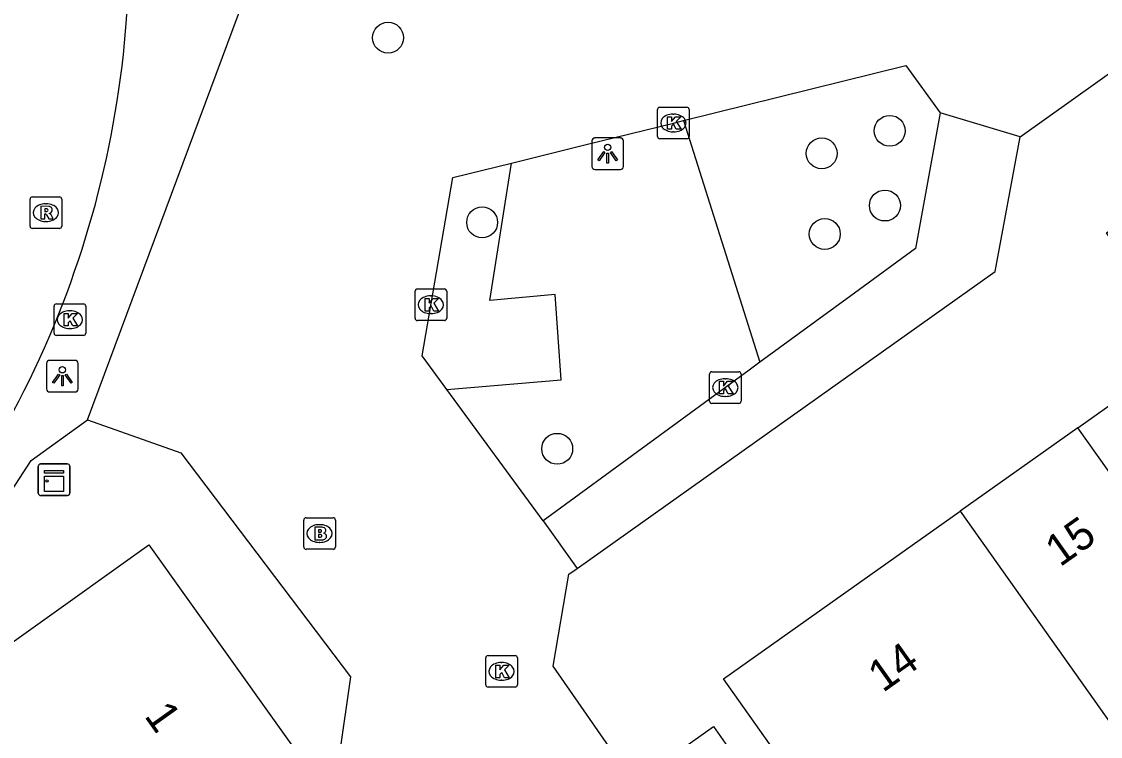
# Model space of a CAD drawing. Extents: x 158461 to 159795, y 387220 to 388672.
# Drawn here: x 159249.06 to 159283.18, y 387894.55 to 387917.16 of the extents above; entities that cross this region are included whole.
import ezdxf

# ---------------------------------------------------------------- set-up
doc = ezdxf.new("R2010")
doc.units = 0
for name, color, linetype in [('IMGEO_Boom', 7, 'Continuous'), ('IMGEO_Brandkraan', 7, 'Continuous'), ('IMGEO_Groenvoorziening', 7, 'Continuous'), ('IMGEO_Kast', 7, 'Continuous'), ('IMGEO_Kolk', 7, 'Continuous'), ('IMGEO_Lichtpunt', 7, 'Continuous'), ('IMGEO_Pand', 7, 'Continuous'), ('IMGEO_Pand_nummerreeks', 7, 'Continuous'), ('IMGEO_Parkeervlak_open', 7, 'Continuous'), ('IMGEO_Rijbaan_lokaal_open', 7, 'Continuous'), ('IMGEO_Rioolput', 7, 'Continuous'), ('IMGEO_Voetpad_open', 7, 'Continuous')]:
    doc.layers.add(name, color=color, linetype=linetype)

msp = doc.modelspace()

# ---------------------------------------------------------------- linework, layer by layer
at = {"layer": 'IMGEO_Boom'}
for centre in [(159260.65, 387916.653), (159276.514, 387913.707), (159274.364, 387912.995), (159276.362, 387911.345), (159263.626, 387910.812), (159274.46, 387910.444), (159265.999, 387903.651)]:
    msp.add_circle(centre, 0.489, dxfattribs=at)
at = {"layer": 'IMGEO_Brandkraan'}
for p, q in [((159257.983, 387900.546), (159257.983, 387901.398)), ((159258.058, 387901.472), (159258.91, 387901.472)), ((159258.984, 387901.398), (159258.984, 387900.546)), ((159258.471, 387901.252), (159258.496, 387901.252)), ((159258.494, 387900.692), (159258.469, 387900.692)), ((159258.91, 387900.472), (159258.058, 387900.472))]:
    msp.add_line(p, q, dxfattribs=at)
for points in [[(159257.983, 387900.546), (159257.983, 387901.398)], [(159258.058, 387901.472), (159258.91, 387901.472)], [(159258.984, 387901.398), (159258.984, 387900.546)], [(159258.331, 387901.172), (159258.331, 387900.772), (159258.544, 387900.772)], [(159258.562, 387901.172), (159258.331, 387901.172)], [(159258.51, 387901.091), (159258.456, 387901.091), (159258.456, 387901.015)], [(159258.456, 387901.015), (159258.509, 387901.015)], [(159258.518, 387900.939), (159258.456, 387900.939), (159258.456, 387900.858)], [(159258.456, 387900.858), (159258.518, 387900.858)], [(159258.91, 387900.472), (159258.058, 387900.472)]]:
    msp.add_lwpolyline(points, dxfattribs=at)
for centre, radius, start, end in [((159258.06, 387901.396), 0.0765, 91.552, 178.448), ((159258.06, 387901.396), 0.0765, 91.552, 178.448), ((159258.908, 387901.396), 0.0765, 1.552, 88.448), ((159258.908, 387901.396), 0.0765, 1.552, 88.448), ((159258.511, 387901.053), 0.0379, 267.8285, 90.9355), ((159258.566, 387901.027), 0.145, 59.4692, 91.5367), ((159258.591, 387901.074), 0.0922, 285.5137, 58.1501), ((159258.596, 387900.882), 0.105, 301.3115, 78.989), ((159258.519, 387900.898), 0.0404, 269.8759, 90.5077), ((159258.55, 387901.023), 0.251, 268.6676, 293.5347), ((159258.06, 387900.548), 0.0765, 181.552, 268.448), ((159258.06, 387900.548), 0.0765, 181.552, 268.448), ((159258.908, 387900.548), 0.0765, 271.552, 358.448), ((159258.908, 387900.548), 0.0765, 271.552, 358.448)]:
    msp.add_arc(centre, radius, start, end, dxfattribs=at)
for centre, major_axis, ratio, start_param, end_param in [((159258.47, 387900.972), (-0.387, 0.002), 0.722429, 4.712389, 7.853982), ((159258.495, 387900.972), (-0.39, 0.002), 0.717154, 1.570796, 4.712389)]:
    msp.add_ellipse(centre, major_axis=major_axis, ratio=ratio, start_param=start_param, end_param=end_param, dxfattribs=at)
at = {"layer": 'IMGEO_Groenvoorziening'}
for points in [[(159269.996, 387914.035), (159272.41, 387906.389)], [(159262.511, 387905.526), (159266.123, 387905.834), (159265.932, 387908.527), (159263.873, 387908.337), (159264.557, 387912.688)]]:
    msp.add_lwpolyline(points, dxfattribs=at)
at = {"layer": 'IMGEO_Kast'}
for p, q in [((159249.589, 387902.248), (159249.589, 387903.089)), ((159249.589, 387903.089), (159249.589, 387902.248)), ((159249.664, 387903.173), (159250.505, 387903.173)), ((159250.505, 387903.173), (159249.664, 387903.173)), ((159250.589, 387903.098), (159250.589, 387902.257)), ((159250.589, 387902.257), (159250.589, 387903.098)), ((159250.514, 387902.173), (159249.673, 387902.173)), ((159249.673, 387902.173), (159250.514, 387902.173))]:
    msp.add_line(p, q, dxfattribs=at)
for points in [[(159249.784, 387902.963), (159250.384, 387902.963), (159250.384, 387902.878), (159249.784, 387902.878), (159249.784, 387902.963)], [(159249.784, 387902.788), (159250.384, 387902.788), (159250.384, 387902.299), (159249.784, 387902.299), (159249.784, 387902.788)]]:
    msp.add_lwpolyline(points, dxfattribs=at)
msp.add_circle((159249.868, 387902.637), 0.0377, dxfattribs=at)
for centre, start, end in [((159249.667, 387903.095), 92.4484, 184.2845), ((159249.667, 387903.095), 92.4484, 184.2845), ((159250.511, 387903.095), 2.4484, 94.2845), ((159250.511, 387903.095), 2.4484, 94.2845), ((159249.667, 387902.251), 182.4484, 274.2845), ((159249.667, 387902.251), 182.4484, 274.2845), ((159250.511, 387902.251), 272.4484, 4.2845), ((159250.511, 387902.251), 272.4484, 4.2845)]:
    msp.add_arc(centre, 0.0779, start, end, dxfattribs=at)
at = {"layer": 'IMGEO_Kolk'}
for p, q in [((159269.171, 387913.529), (159269.171, 387914.381)), ((159269.246, 387914.455), (159270.098, 387914.455)), ((159270.172, 387914.381), (159270.172, 387913.529)), ((159269.659, 387914.235), (159269.684, 387914.235)), ((159269.682, 387913.675), (159269.657, 387913.675)), ((159270.098, 387913.455), (159269.246, 387913.455)), ((159261.503, 387907.782), (159261.503, 387908.634)), ((159261.578, 387908.708), (159262.43, 387908.708)), ((159261.991, 387908.488), (159262.016, 387908.488)), ((159262.504, 387908.634), (159262.504, 387907.782)), ((159250.089, 387907.309), (159250.089, 387908.161)), ((159250.164, 387908.235), (159251.016, 387908.235)), ((159251.09, 387908.161), (159251.09, 387907.309)), ((159250.577, 387908.015), (159250.602, 387908.015)), ((159262.014, 387907.928), (159261.989, 387907.928)), ((159250.6, 387907.455), (159250.575, 387907.455)), ((159262.43, 387907.708), (159261.578, 387907.708)), ((159251.016, 387907.235), (159250.164, 387907.235)), ((159270.89, 387906.088), (159271.742, 387906.088)), ((159270.815, 387905.162), (159270.815, 387906.014)), ((159271.303, 387905.868), (159271.328, 387905.868)), ((159271.816, 387906.014), (159271.816, 387905.162)), ((159271.742, 387905.088), (159270.89, 387905.088)), ((159271.326, 387905.308), (159271.301, 387905.308)), ((159263.74, 387896.186), (159263.74, 387897.038)), ((159263.815, 387897.112), (159264.667, 387897.112)), ((159264.228, 387896.892), (159264.253, 387896.892)), ((159264.741, 387897.038), (159264.741, 387896.186)), ((159264.251, 387896.332), (159264.226, 387896.332)), ((159264.667, 387896.112), (159263.815, 387896.112))]:
    msp.add_line(p, q, dxfattribs=at)
for points in [[(159269.171, 387913.529), (159269.171, 387914.381)], [(159269.246, 387914.455), (159270.098, 387914.455)], [(159270.172, 387914.381), (159270.172, 387913.529)], [(159269.492, 387914.155), (159269.615, 387914.155), (159269.615, 387914.004), (159269.745, 387914.155), (159269.909, 387914.155), (159269.763, 387914.004), (159269.916, 387913.755), (159269.764, 387913.755), (159269.679, 387913.919), (159269.615, 387913.852), (159269.615, 387913.755), (159269.492, 387913.755), (159269.492, 387914.155)], [(159270.098, 387913.455), (159269.246, 387913.455)], [(159261.503, 387907.782), (159261.503, 387908.634)], [(159261.578, 387908.708), (159262.43, 387908.708)], [(159262.504, 387908.634), (159262.504, 387907.782)], [(159250.089, 387907.309), (159250.089, 387908.161)], [(159250.164, 387908.235), (159251.016, 387908.235)], [(159251.09, 387908.161), (159251.09, 387907.309)], [(159261.824, 387908.408), (159261.947, 387908.408), (159261.947, 387908.257), (159262.077, 387908.408), (159262.241, 387908.408), (159262.095, 387908.257), (159262.248, 387908.008), (159262.096, 387908.008), (159262.011, 387908.172), (159261.947, 387908.105), (159261.947, 387908.008), (159261.824, 387908.008), (159261.824, 387908.408)], [(159250.41, 387907.935), (159250.533, 387907.935), (159250.533, 387907.784), (159250.663, 387907.935), (159250.827, 387907.935), (159250.681, 387907.784), (159250.834, 387907.535), (159250.682, 387907.535), (159250.597, 387907.699), (159250.533, 387907.632), (159250.533, 387907.535), (159250.41, 387907.535), (159250.41, 387907.935)], [(159262.43, 387907.708), (159261.578, 387907.708)], [(159251.016, 387907.235), (159250.164, 387907.235)], [(159270.89, 387906.088), (159271.742, 387906.088)], [(159270.815, 387905.162), (159270.815, 387906.014)], [(159271.136, 387905.788), (159271.259, 387905.788), (159271.259, 387905.637), (159271.389, 387905.788), (159271.553, 387905.788), (159271.407, 387905.637), (159271.56, 387905.388), (159271.408, 387905.388), (159271.323, 387905.552), (159271.259, 387905.485), (159271.259, 387905.388), (159271.136, 387905.388), (159271.136, 387905.788)], [(159271.816, 387906.014), (159271.816, 387905.162)], [(159271.742, 387905.088), (159270.89, 387905.088)], [(159263.74, 387896.186), (159263.74, 387897.038)], [(159263.815, 387897.112), (159264.667, 387897.112)], [(159264.741, 387897.038), (159264.741, 387896.186)], [(159264.061, 387896.812), (159264.184, 387896.812), (159264.184, 387896.661), (159264.314, 387896.812), (159264.478, 387896.812), (159264.332, 387896.661), (159264.485, 387896.412), (159264.333, 387896.412), (159264.248, 387896.576), (159264.184, 387896.509), (159264.184, 387896.412), (159264.061, 387896.412), (159264.061, 387896.812)], [(159264.667, 387896.112), (159263.815, 387896.112)]]:
    msp.add_lwpolyline(points, dxfattribs=at)
for centre, start, end in [((159269.248, 387914.379), 91.552, 178.448), ((159269.248, 387914.379), 91.552, 178.448), ((159270.096, 387914.379), 1.552, 88.448), ((159270.096, 387914.379), 1.552, 88.448), ((159269.248, 387913.531), 181.552, 268.448), ((159269.248, 387913.531), 181.552, 268.448), ((159270.096, 387913.531), 271.552, 358.448), ((159270.096, 387913.531), 271.552, 358.448), ((159261.58, 387908.632), 91.552, 178.448), ((159261.58, 387908.632), 91.552, 178.448), ((159262.428, 387908.632), 1.552, 88.448), ((159262.428, 387908.632), 1.552, 88.448), ((159250.166, 387908.159), 91.552, 178.448), ((159250.166, 387908.159), 91.552, 178.448), ((159251.014, 387908.159), 1.552, 88.448), ((159251.014, 387908.159), 1.552, 88.448), ((159261.58, 387907.784), 181.552, 268.448), ((159261.58, 387907.784), 181.552, 268.448), ((159262.428, 387907.784), 271.552, 358.448), ((159262.428, 387907.784), 271.552, 358.448), ((159250.166, 387907.311), 181.552, 268.448), ((159250.166, 387907.311), 181.552, 268.448), ((159251.014, 387907.311), 271.552, 358.448), ((159251.014, 387907.311), 271.552, 358.448), ((159270.892, 387906.012), 91.552, 178.448), ((159270.892, 387906.012), 91.552, 178.448), ((159271.74, 387906.012), 1.552, 88.448), ((159271.74, 387906.012), 1.552, 88.448), ((159270.892, 387905.164), 181.552, 268.448), ((159270.892, 387905.164), 181.552, 268.448), ((159271.74, 387905.164), 271.552, 358.448), ((159271.74, 387905.164), 271.552, 358.448), ((159263.817, 387897.036), 91.552, 178.448), ((159263.817, 387897.036), 91.552, 178.448), ((159264.665, 387897.036), 1.552, 88.448), ((159264.665, 387897.036), 1.552, 88.448), ((159263.817, 387896.188), 181.552, 268.448), ((159263.817, 387896.188), 181.552, 268.448), ((159264.665, 387896.188), 271.552, 358.448), ((159264.665, 387896.188), 271.552, 358.448)]:
    msp.add_arc(centre, 0.0765, start, end, dxfattribs=at)
for centre, major_axis, ratio, start_param, end_param in [((159269.658, 387913.955), (-0.387, 0.002), 0.722429, 4.712389, 7.853982), ((159269.683, 387913.955), (-0.39, 0.002), 0.717154, 1.570796, 4.712389), ((159261.99, 387908.208), (-0.387, 0.002), 0.722429, 4.712389, 7.853982), ((159262.015, 387908.208), (-0.39, 0.002), 0.717154, 1.570796, 4.712389), ((159250.576, 387907.735), (-0.387, 0.002), 0.722429, 4.712389, 7.853982), ((159250.601, 387907.735), (-0.39, 0.002), 0.717154, 1.570796, 4.712389), ((159271.302, 387905.588), (-0.387, 0.002), 0.722429, 4.712389, 7.853982), ((159271.327, 387905.588), (-0.39, 0.002), 0.717154, 1.570796, 4.712389), ((159264.227, 387896.612), (-0.387, 0.002), 0.722429, 4.712389, 7.853982), ((159264.252, 387896.612), (-0.39, 0.002), 0.717154, 1.570796, 4.712389)]:
    msp.add_ellipse(centre, major_axis=major_axis, ratio=ratio, start_param=start_param, end_param=end_param, dxfattribs=at)
at = {"layer": 'IMGEO_Lichtpunt'}
for p, q in [((159267.097, 387913.386), (159267.097, 387912.579)), ((159267.097, 387913.386), (159267.097, 387912.579)), ((159267.999, 387913.481), (159267.191, 387913.481)), ((159267.999, 387913.481), (159267.191, 387913.481)), ((159268.093, 387912.579), (159268.093, 387913.386)), ((159268.093, 387912.579), (159268.093, 387913.386)), ((159267.191, 387912.485), (159267.999, 387912.485)), ((159267.191, 387912.485), (159267.999, 387912.485)), ((159250.756, 387906.447), (159249.948, 387906.447)), ((159250.756, 387906.447), (159249.948, 387906.447)), ((159249.854, 387906.352), (159249.854, 387905.545)), ((159249.854, 387906.352), (159249.854, 387905.545)), ((159250.85, 387905.545), (159250.85, 387906.352)), ((159250.85, 387905.545), (159250.85, 387906.352)), ((159249.948, 387905.451), (159250.756, 387905.451)), ((159249.948, 387905.451), (159250.756, 387905.451))]:
    msp.add_line(p, q, dxfattribs=at)
for points in [[(159267.471, 387913.05), (159267.51, 387913.022), (159267.322, 387912.76), (159267.284, 387912.787), (159267.471, 387913.05)], [(159267.573, 387913.002), (159267.62, 387913.002), (159267.62, 387912.68), (159267.573, 387912.68), (159267.573, 387913.002)], [(159267.683, 387913.022), (159267.721, 387913.049), (159267.908, 387912.787), (159267.869, 387912.759), (159267.683, 387913.022)], [(159250.228, 387906.016), (159250.267, 387905.988), (159250.079, 387905.726), (159250.041, 387905.753), (159250.228, 387906.016)], [(159250.33, 387905.968), (159250.377, 387905.968), (159250.377, 387905.646), (159250.33, 387905.646), (159250.33, 387905.968)], [(159250.44, 387905.988), (159250.478, 387906.015), (159250.665, 387905.753), (159250.626, 387905.725), (159250.44, 387905.988)]]:
    msp.add_lwpolyline(points, dxfattribs=at)
for centre in [(159267.596, 387913.184), (159250.353, 387906.15)]:
    msp.add_circle(centre, 0.0994, dxfattribs=at)
for centre, start, end in [((159267.191, 387913.386), 90, 180), ((159267.191, 387913.386), 90, 180), ((159267.999, 387913.386), 0, 90), ((159267.999, 387913.386), 0, 90), ((159267.191, 387912.579), 180, 270), ((159267.191, 387912.579), 180, 270), ((159267.999, 387912.579), 270, 0), ((159267.999, 387912.579), 270, 360), ((159249.948, 387906.352), 90, 180), ((159249.948, 387906.352), 90, 180), ((159250.756, 387906.352), 0, 90), ((159250.756, 387906.352), 0, 90), ((159249.948, 387905.545), 180, 270), ((159249.948, 387905.545), 180, 270), ((159250.756, 387905.545), 270, 0), ((159250.756, 387905.545), 270, 360)]:
    msp.add_arc(centre, 0.0946, start, end, dxfattribs=at)
at = {"layer": 'IMGEO_Pand'}
for points in [[(159282.461, 387904.316), (159285.973, 387906.806), (159283.366, 387910.483), (159287.169, 387913.18)], [(159282.461, 387904.316), (159278.741, 387901.678)], [(159288.938, 387903.047), (159288.71, 387903.369), (159284.998, 387900.737), (159282.461, 387904.316)], [(159284.129, 387894.074), (159276.647, 387888.769), (159271.257, 387896.371), (159278.741, 387901.678)], [(159278.741, 387901.678), (159284.129, 387894.074)], [(159250.8, 387888), (159245.607, 387895.28), (159253.088, 387900.617), (159258.283, 387893.334)]]:
    msp.add_lwpolyline(points, dxfattribs=at)
at = {"layer": 'IMGEO_Parkeervlak_open'}
msp.add_lwpolyline([(159268.432, 387893.09), (159270.945, 387894.868), (159271.535, 387894.029)], dxfattribs=at)
at = {"layer": 'IMGEO_Rijbaan_lokaal_open'}
for points in [[(159280.635, 387913.513), (159296.221, 387924.63), (159300.728, 387924.234), (159302.104, 387922.355), (159310.058, 387928.088), (159309.749, 387928.528), (159309.792, 387930.816), (159314.825, 387934.515)], [(159251.15, 387904.563), (159256.999, 387920.292)], [(159269.996, 387914.035), (159277.02, 387915.775), (159278.107, 387914.276)], [(159280.635, 387913.513), (159278.107, 387914.276)], [(159264.557, 387912.688), (159266.918, 387913.273), (159269.672, 387913.955), (159269.996, 387914.035)], [(159262.511, 387905.526), (159261.726, 387906.596), (159262.704, 387912.229), (159264.557, 387912.688)], [(159265.557, 387901.375), (159262.511, 387905.526)], [(159251.15, 387904.563), (159254.097, 387903.52), (159259.461, 387896.434), (159259.107, 387893.942), (159263.002, 387888.398), (159262.351, 387885.744), (159262.022, 387885.512), (159267.885, 387877.332), (159268.252, 387877.604), (159270.943, 387877.27), (159278.67, 387866.451), (159278.077, 387863.889), (159277.689, 387863.586), (159283.57, 387855.344), (159283.968, 387855.625), (159286.679, 387855.133), (159291.055, 387849.05), (159290.264, 387848.481)], [(159265.557, 387901.375), (159266.626, 387899.869)], [(159268.432, 387893.09), (159265.868, 387896.773), (159266.368, 387899.686), (159266.626, 387899.869)]]:
    msp.add_lwpolyline(points, dxfattribs=at)
msp.add_arc((159221.314, 387919.475), 31.147, 328.4844, 12.3366, dxfattribs=at)
at = {"layer": 'IMGEO_Rioolput'}
for p, q in [((159249.331, 387910.694), (159249.331, 387911.546)), ((159249.406, 387911.62), (159250.258, 387911.62)), ((159250.332, 387911.546), (159250.332, 387910.694)), ((159249.819, 387911.4), (159249.844, 387911.4)), ((159250.258, 387910.62), (159249.406, 387910.62)), ((159249.842, 387910.84), (159249.817, 387910.84))]:
    msp.add_line(p, q, dxfattribs=at)
for points in [[(159249.331, 387910.694), (159249.331, 387911.546)], [(159249.406, 387911.62), (159250.258, 387911.62)], [(159250.332, 387911.546), (159250.332, 387910.694)], [(159249.92, 387911.318), (159249.668, 387911.32), (159249.668, 387910.92)], [(159249.846, 387911.239), (159249.792, 387911.239), (159249.792, 387911.158)], [(159249.668, 387910.92), (159249.792, 387910.92), (159249.792, 387911.082), (159249.803, 387911.082)], [(159249.792, 387911.158), (159249.844, 387911.158)], [(159249.85, 387911.053), (159249.921, 387910.92), (159250.061, 387910.92), (159249.996, 387911.046)], [(159250.258, 387910.62), (159249.406, 387910.62)]]:
    msp.add_lwpolyline(points, dxfattribs=at)
for centre, radius, start, end in [((159249.408, 387911.544), 0.0765, 91.552, 178.448), ((159249.408, 387911.544), 0.0765, 91.552, 178.448), ((159250.256, 387911.544), 0.0765, 1.552, 88.448), ((159250.256, 387911.544), 0.0765, 1.552, 88.448), ((159249.852, 387911.143), 0.0964, 77.0061, 93.1865), ((159249.866, 387911.2), 0.0378, 276.6634, 79.6772), ((159249.919, 387911.208), 0.109, 350.3612, 89.416), ((159249.802, 387911.029), 0.0533, 26.0293, 88.6989), ((159249.828, 387911.347), 0.19, 274.7715, 282.9687), ((159249.917, 387911.208), 0.112, 277.5842, 350.9817), ((159249.901, 387910.993), 0.108, 29.5134, 73.7905), ((159249.408, 387910.696), 0.0765, 181.552, 268.448), ((159249.408, 387910.696), 0.0765, 181.552, 268.448), ((159250.256, 387910.696), 0.0765, 271.552, 358.448), ((159250.256, 387910.696), 0.0765, 271.552, 358.448)]:
    msp.add_arc(centre, radius, start, end, dxfattribs=at)
for centre, major_axis, ratio, start_param, end_param in [((159249.818, 387911.12), (-0.387, 0.002), 0.722429, 4.712389, 7.853982), ((159249.843, 387911.12), (-0.39, 0.002), 0.717154, 1.570796, 4.712389)]:
    msp.add_ellipse(centre, major_axis=major_axis, ratio=ratio, start_param=start_param, end_param=end_param, dxfattribs=at)
at = {"layer": 'IMGEO_Voetpad_open'}
for points in [[(159278.107, 387914.276), (159277.332, 387909.981), (159275.401, 387908.572), (159272.41, 387906.389)], [(159266.626, 387899.869), (159279.849, 387909.258), (159280.635, 387913.513)], [(159272.41, 387906.389), (159272.068, 387906.139), (159265.557, 387901.375)], [(159238.822, 387882.588), (159237.483, 387885.495), (159243.015, 387893.504), (159249.369, 387903.276), (159251.15, 387904.563)]]:
    msp.add_lwpolyline(points, dxfattribs=at)

# ---------------------------------------------------------------- texts
at = {"layer": 'IMGEO_Pand_nummerreeks'}
for s, rotation, p in [('15', 35.3515, (159281.899, 387899.895)), ('14', 35.3358, (159276.296, 387895.923)), ('1', 305.4999, (159252.921, 387895.202))]:
    msp.add_text(s, height=1, rotation=rotation, dxfattribs=at).set_placement(p)

doc.saveas('drawing.dxf')
